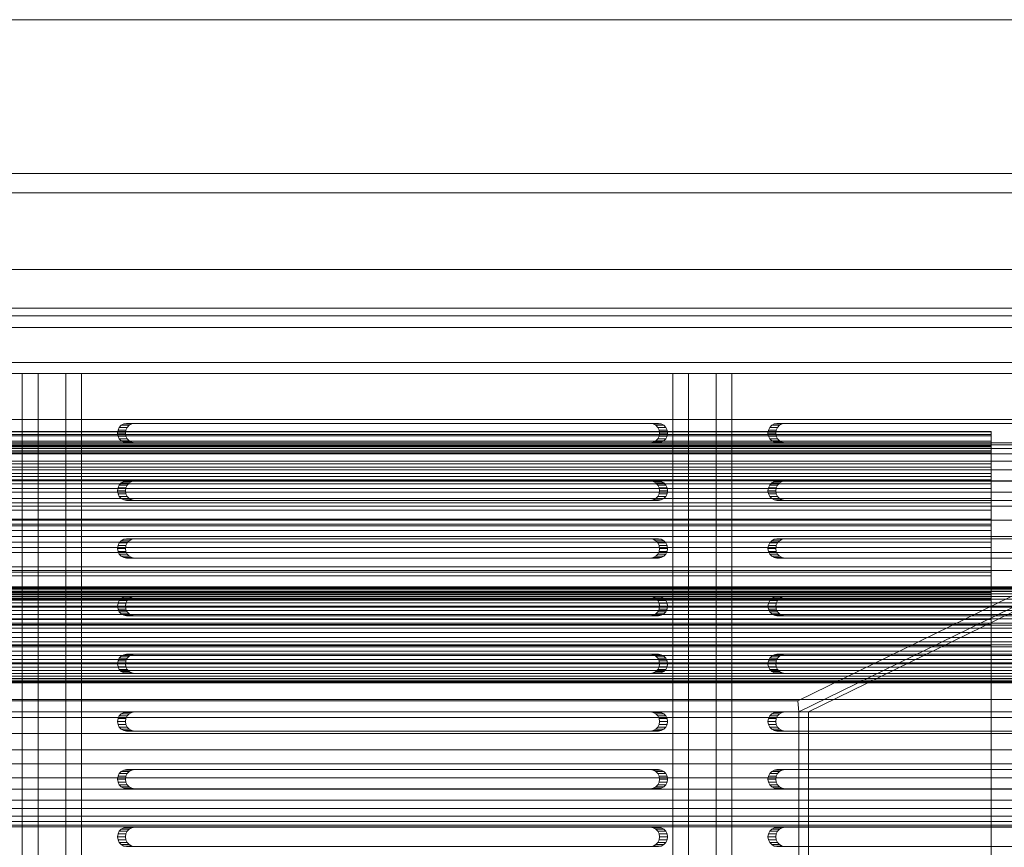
# Model space of a CAD drawing. Header units: millimetres. Extents: x -3490 to 61924, y -72580 to 6847.
# Tile 678 of 1056: x 27447 to 27704, y -17915 to -17700. Entities that reach past the tile are written whole.
import ezdxf

# ---------------------------------------------------------------- set-up
doc = ezdxf.new("R2010")
doc.units = ezdxf.units.MM
doc.layers.add('superior_bajante_movil', color=7, linetype='Continuous', lineweight=0)
doc.layers.add('superior_C09', color=7, linetype='Continuous', lineweight=0)

msp = doc.modelspace()

# ---------------------------------------------------------------- linework, layer by layer
at = {"layer": 'superior_bajante_movil'}
for p, q in [((26950.067, -17700), (28253.576, -17700)), ((28253.576, -17740), (26950.067, -17740)), ((28336.817, -17745), (26833.309, -17745)), ((26846.989, -17745), (28350.498, -17745)), ((27832.64, -17745), (27080.886, -17745)), ((27082.939, -17745), (27834.693, -17745)), ((28352.55, -17765), (26849.041, -17765)), ((26850.067, -17765), (28353.576, -17765)), ((26833.309, -17775), (28336.817, -17775)), ((28350.498, -17775), (26846.989, -17775)), ((26849.041, -17777), (28352.55, -17777)), ((26850.067, -17777), (28353.576, -17777)), ((26850.067, -17780), (28353.576, -17780)), ((27830.588, -17780), (27078.834, -17780)), ((27080.886, -17780), (27832.64, -17780)), ((27082.939, -17780), (27834.693, -17780)), ((27836.745, -17780), (27084.991, -17780)), ((27829.98, -17789.103), (27078.226, -17789.103)), ((27649.801, -17877.103), (27829.98, -17789.103)), ((27829.562, -17792), (27077.808, -17792)), ((27078.492, -17792), (27830.246, -17792)), ((27078.834, -17792), (27830.588, -17792)), ((27834.693, -17792), (27082.939, -17792)), ((27459.41, -17792), (27448.133, -17792)), ((27448.133, -17792), (27448.133, -18168)), ((27452.238, -17792), (27448.133, -17792)), ((27452.238, -18168), (27452.238, -17792)), ((27452.238, -17792), (27463.514, -17792)), ((27459.41, -18168), (27459.41, -17792)), ((27463.514, -17792), (27459.41, -17792)), ((27463.514, -17792), (27463.514, -18168)), ((27628.554, -17792), (27617.278, -17792)), ((27617.278, -17792), (27617.278, -18168)), ((27621.382, -17792), (27617.278, -17792)), ((27621.382, -18168), (27621.382, -17792)), ((27621.382, -17792), (27632.659, -17792)), ((27628.554, -18168), (27628.554, -17792)), ((27632.659, -17792), (27628.554, -17792)), ((27632.659, -17792), (27632.659, -18168)), ((27650.067, -17880), (27830.246, -17792)), ((27832.777, -17792), (27652.598, -17880)), ((27077.808, -17804), (27829.562, -17804)), ((27830.588, -17804), (27078.834, -17804)), ((27473.026, -17806.727), (27472.911, -17807.5)), ((27473.36, -17806.031), (27473.026, -17806.727)), ((27473.026, -17806.727), (27475.078, -17806.727)), ((27473.879, -17805.477), (27473.36, -17806.031)), ((27473.36, -17806.031), (27475.412, -17806.031)), ((27474.534, -17805.122), (27473.879, -17805.477)), ((27473.879, -17805.477), (27475.931, -17805.477)), ((27475.26, -17805), (27474.534, -17805.122)), ((27474.534, -17805.122), (27476.586, -17805.122)), ((27474.963, -17807.5), (27475.078, -17806.727)), ((27475.078, -17806.727), (27475.412, -17806.031)), ((27475.26, -17805), (27477.312, -17805)), ((27611.516, -17805), (27475.26, -17805)), ((27475.412, -17806.031), (27475.931, -17805.477)), ((27475.931, -17805.477), (27476.586, -17805.122)), ((27476.586, -17805.122), (27477.312, -17805)), ((27477.312, -17805), (27613.568, -17805)), ((27611.516, -17805), (27613.568, -17805)), ((27612.242, -17805.122), (27611.516, -17805)), ((27612.242, -17805.122), (27614.294, -17805.122)), ((27612.896, -17805.477), (27612.242, -17805.122)), ((27612.896, -17805.477), (27614.949, -17805.477)), ((27613.416, -17806.031), (27612.896, -17805.477)), ((27613.416, -17806.031), (27615.468, -17806.031)), ((27613.75, -17806.727), (27613.416, -17806.031)), ((27613.568, -17805), (27614.294, -17805.122)), ((27613.75, -17806.727), (27615.802, -17806.727)), ((27613.865, -17807.5), (27613.75, -17806.727)), ((27614.294, -17805.122), (27614.949, -17805.477)), ((27614.949, -17805.477), (27615.468, -17806.031)), ((27615.468, -17806.031), (27615.802, -17806.727)), ((27615.802, -17806.727), (27615.917, -17807.5)), ((27642.171, -17806.727), (27642.056, -17807.5)), ((27642.504, -17806.031), (27642.171, -17806.727)), ((27642.171, -17806.727), (27644.223, -17806.727)), ((27643.024, -17805.477), (27642.504, -17806.031)), ((27642.504, -17806.031), (27644.556, -17806.031)), ((27643.679, -17805.122), (27643.024, -17805.477)), ((27643.024, -17805.477), (27645.076, -17805.477)), ((27644.405, -17805), (27643.679, -17805.122)), ((27643.679, -17805.122), (27645.731, -17805.122)), ((27644.108, -17807.5), (27644.223, -17806.727)), ((27644.223, -17806.727), (27644.556, -17806.031)), ((27644.405, -17805), (27646.457, -17805)), ((27780.66, -17805), (27644.405, -17805)), ((27644.556, -17806.031), (27645.076, -17805.477)), ((27645.076, -17805.477), (27645.731, -17805.122)), ((27645.731, -17805.122), (27646.457, -17805)), ((27646.457, -17805), (27782.712, -17805)), ((27472.911, -17807.5), (27473.026, -17808.273)), ((27472.911, -17807.5), (27474.963, -17807.5)), ((27473.026, -17808.273), (27473.36, -17808.969)), ((27473.026, -17808.273), (27475.078, -17808.273)), ((27473.36, -17808.969), (27473.879, -17809.523)), ((27473.36, -17808.969), (27475.412, -17808.969)), ((27473.879, -17809.523), (27474.534, -17809.878)), ((27473.879, -17809.523), (27475.931, -17809.523)), ((27475.078, -17808.273), (27474.963, -17807.5)), ((27475.412, -17808.969), (27475.078, -17808.273)), ((27475.931, -17809.523), (27475.412, -17808.969)), ((27476.586, -17809.878), (27475.931, -17809.523)), ((27612.242, -17809.878), (27612.896, -17809.523)), ((27612.896, -17809.523), (27613.416, -17808.969)), ((27612.896, -17809.523), (27614.949, -17809.523)), ((27613.416, -17808.969), (27613.75, -17808.273)), ((27613.416, -17808.969), (27615.468, -17808.969)), ((27613.75, -17808.273), (27613.865, -17807.5)), ((27613.75, -17808.273), (27615.802, -17808.273)), ((27613.865, -17807.5), (27615.917, -17807.5)), ((27614.949, -17809.523), (27614.294, -17809.878)), ((27615.468, -17808.969), (27614.949, -17809.523)), ((27615.802, -17808.273), (27615.468, -17808.969)), ((27615.917, -17807.5), (27615.802, -17808.273)), ((27642.056, -17807.5), (27642.171, -17808.273)), ((27642.056, -17807.5), (27644.108, -17807.5)), ((27642.171, -17808.273), (27642.504, -17808.969)), ((27642.171, -17808.273), (27644.223, -17808.273)), ((27642.504, -17808.969), (27643.024, -17809.523)), ((27642.504, -17808.969), (27644.556, -17808.969)), ((27643.024, -17809.523), (27643.679, -17809.878)), ((27643.024, -17809.523), (27645.076, -17809.523)), ((27644.223, -17808.273), (27644.108, -17807.5)), ((27644.556, -17808.969), (27644.223, -17808.273)), ((27645.076, -17809.523), (27644.556, -17808.969)), ((27645.731, -17809.878), (27645.076, -17809.523)), ((27474.534, -17809.878), (27475.26, -17810)), ((27474.534, -17809.878), (27476.586, -17809.878)), ((27477.312, -17810), (27475.26, -17810)), ((27475.26, -17810), (27611.516, -17810)), ((27477.312, -17810), (27476.586, -17809.878)), ((27613.568, -17810), (27477.312, -17810)), ((27611.516, -17810), (27612.242, -17809.878)), ((27611.516, -17810), (27613.568, -17810)), ((27612.242, -17809.878), (27614.294, -17809.878)), ((27614.294, -17809.878), (27613.568, -17810)), ((27643.679, -17809.878), (27644.405, -17810)), ((27643.679, -17809.878), (27645.731, -17809.878)), ((27646.457, -17810), (27644.405, -17810)), ((27644.405, -17810), (27780.66, -17810)), ((27646.457, -17810), (27645.731, -17809.878)), ((27782.712, -17810), (27646.457, -17810)), ((27473.026, -17821.727), (27472.911, -17822.5)), ((27472.911, -17822.5), (27473.026, -17823.273)), ((27472.911, -17822.5), (27474.963, -17822.5)), ((27473.36, -17821.031), (27473.026, -17821.727)), ((27473.026, -17821.727), (27475.078, -17821.727)), ((27473.879, -17820.477), (27473.36, -17821.031)), ((27473.36, -17821.031), (27475.412, -17821.031)), ((27474.534, -17820.122), (27473.879, -17820.477)), ((27473.879, -17820.477), (27475.931, -17820.477)), ((27475.26, -17820), (27474.534, -17820.122)), ((27474.534, -17820.122), (27476.586, -17820.122)), ((27474.963, -17822.5), (27475.078, -17821.727)), ((27475.078, -17823.273), (27474.963, -17822.5)), ((27475.078, -17821.727), (27475.412, -17821.031)), ((27475.26, -17820), (27477.312, -17820)), ((27611.516, -17820), (27475.26, -17820)), ((27475.412, -17821.031), (27475.931, -17820.477)), ((27475.931, -17820.477), (27476.586, -17820.122)), ((27476.586, -17820.122), (27477.312, -17820)), ((27477.312, -17820), (27613.568, -17820)), ((27611.516, -17820), (27613.568, -17820)), ((27612.242, -17820.122), (27611.516, -17820)), ((27612.242, -17820.122), (27614.294, -17820.122)), ((27612.896, -17820.477), (27612.242, -17820.122)), ((27612.896, -17820.477), (27614.949, -17820.477)), ((27613.416, -17821.031), (27612.896, -17820.477)), ((27613.416, -17821.031), (27615.468, -17821.031)), ((27613.75, -17821.727), (27613.416, -17821.031)), ((27613.568, -17820), (27614.294, -17820.122)), ((27613.75, -17821.727), (27615.802, -17821.727)), ((27613.865, -17822.5), (27613.75, -17821.727)), ((27613.75, -17823.273), (27613.865, -17822.5)), ((27613.865, -17822.5), (27615.917, -17822.5)), ((27614.294, -17820.122), (27614.949, -17820.477)), ((27614.949, -17820.477), (27615.468, -17821.031)), ((27615.468, -17821.031), (27615.802, -17821.727)), ((27615.802, -17821.727), (27615.917, -17822.5)), ((27615.917, -17822.5), (27615.802, -17823.273)), ((27642.171, -17821.727), (27642.056, -17822.5)), ((27642.056, -17822.5), (27642.171, -17823.273)), ((27642.056, -17822.5), (27644.108, -17822.5)), ((27642.504, -17821.031), (27642.171, -17821.727)), ((27642.171, -17821.727), (27644.223, -17821.727)), ((27643.024, -17820.477), (27642.504, -17821.031)), ((27642.504, -17821.031), (27644.556, -17821.031)), ((27643.679, -17820.122), (27643.024, -17820.477)), ((27643.024, -17820.477), (27645.076, -17820.477)), ((27644.405, -17820), (27643.679, -17820.122)), ((27643.679, -17820.122), (27645.731, -17820.122)), ((27644.108, -17822.5), (27644.223, -17821.727)), ((27644.223, -17823.273), (27644.108, -17822.5)), ((27644.223, -17821.727), (27644.556, -17821.031)), ((27644.405, -17820), (27646.457, -17820)), ((27780.66, -17820), (27644.405, -17820)), ((27644.556, -17821.031), (27645.076, -17820.477)), ((27645.076, -17820.477), (27645.731, -17820.122)), ((27645.731, -17820.122), (27646.457, -17820)), ((27646.457, -17820), (27782.712, -17820)), ((27473.026, -17823.273), (27473.36, -17823.969)), ((27473.026, -17823.273), (27475.078, -17823.273)), ((27473.36, -17823.969), (27473.879, -17824.523)), ((27473.36, -17823.969), (27475.412, -17823.969)), ((27473.879, -17824.523), (27474.534, -17824.878)), ((27473.879, -17824.523), (27475.931, -17824.523)), ((27474.534, -17824.878), (27475.26, -17825)), ((27474.534, -17824.878), (27476.586, -17824.878)), ((27475.412, -17823.969), (27475.078, -17823.273)), ((27477.312, -17825), (27475.26, -17825)), ((27475.26, -17825), (27611.516, -17825)), ((27475.931, -17824.523), (27475.412, -17823.969)), ((27476.586, -17824.878), (27475.931, -17824.523)), ((27477.312, -17825), (27476.586, -17824.878)), ((27613.568, -17825), (27477.312, -17825)), ((27611.516, -17825), (27612.242, -17824.878)), ((27611.516, -17825), (27613.568, -17825)), ((27612.242, -17824.878), (27612.896, -17824.523)), ((27612.242, -17824.878), (27614.294, -17824.878)), ((27612.896, -17824.523), (27613.416, -17823.969)), ((27612.896, -17824.523), (27614.949, -17824.523)), ((27613.416, -17823.969), (27613.75, -17823.273)), ((27613.416, -17823.969), (27615.468, -17823.969)), ((27614.294, -17824.878), (27613.568, -17825)), ((27613.75, -17823.273), (27615.802, -17823.273)), ((27614.949, -17824.523), (27614.294, -17824.878)), ((27615.468, -17823.969), (27614.949, -17824.523)), ((27615.802, -17823.273), (27615.468, -17823.969)), ((27642.171, -17823.273), (27642.504, -17823.969)), ((27642.171, -17823.273), (27644.223, -17823.273)), ((27642.504, -17823.969), (27643.024, -17824.523)), ((27642.504, -17823.969), (27644.556, -17823.969)), ((27643.024, -17824.523), (27643.679, -17824.878)), ((27643.024, -17824.523), (27645.076, -17824.523)), ((27643.679, -17824.878), (27644.405, -17825)), ((27643.679, -17824.878), (27645.731, -17824.878)), ((27644.556, -17823.969), (27644.223, -17823.273)), ((27646.457, -17825), (27644.405, -17825)), ((27644.405, -17825), (27780.66, -17825)), ((27645.076, -17824.523), (27644.556, -17823.969)), ((27645.731, -17824.878), (27645.076, -17824.523)), ((27646.457, -17825), (27645.731, -17824.878)), ((27782.712, -17825), (27646.457, -17825)), ((27474.534, -17835.122), (27473.879, -17835.477)), ((27475.26, -17835), (27474.534, -17835.122)), ((27474.534, -17835.122), (27476.586, -17835.122)), ((27475.26, -17835), (27477.312, -17835)), ((27611.516, -17835), (27475.26, -17835)), ((27475.931, -17835.477), (27476.586, -17835.122)), ((27476.586, -17835.122), (27477.312, -17835)), ((27477.312, -17835), (27613.568, -17835)), ((27611.516, -17835), (27613.568, -17835)), ((27612.242, -17835.122), (27611.516, -17835)), ((27612.242, -17835.122), (27614.294, -17835.122)), ((27612.896, -17835.477), (27612.242, -17835.122)), ((27613.568, -17835), (27614.294, -17835.122)), ((27614.294, -17835.122), (27614.949, -17835.477)), ((27643.679, -17835.122), (27643.024, -17835.477)), ((27644.405, -17835), (27643.679, -17835.122)), ((27643.679, -17835.122), (27645.731, -17835.122)), ((27644.405, -17835), (27646.457, -17835)), ((27780.66, -17835), (27644.405, -17835)), ((27645.076, -17835.477), (27645.731, -17835.122)), ((27645.731, -17835.122), (27646.457, -17835)), ((27646.457, -17835), (27782.712, -17835)), ((27473.026, -17836.727), (27472.911, -17837.5)), ((27472.911, -17837.5), (27473.026, -17838.273)), ((27472.911, -17837.5), (27474.963, -17837.5)), ((27473.36, -17836.031), (27473.026, -17836.727)), ((27473.026, -17836.727), (27475.078, -17836.727)), ((27473.879, -17835.477), (27473.36, -17836.031)), ((27473.36, -17836.031), (27475.412, -17836.031)), ((27473.879, -17835.477), (27475.931, -17835.477)), ((27474.963, -17837.5), (27475.078, -17836.727)), ((27475.078, -17838.273), (27474.963, -17837.5)), ((27475.078, -17836.727), (27475.412, -17836.031)), ((27475.412, -17836.031), (27475.931, -17835.477)), ((27612.896, -17835.477), (27614.949, -17835.477)), ((27613.416, -17836.031), (27612.896, -17835.477)), ((27613.416, -17836.031), (27615.468, -17836.031)), ((27613.75, -17836.727), (27613.416, -17836.031)), ((27613.75, -17836.727), (27615.802, -17836.727)), ((27613.865, -17837.5), (27613.75, -17836.727)), ((27613.75, -17838.273), (27613.865, -17837.5)), ((27613.865, -17837.5), (27615.917, -17837.5)), ((27614.949, -17835.477), (27615.468, -17836.031)), ((27615.468, -17836.031), (27615.802, -17836.727)), ((27615.802, -17836.727), (27615.917, -17837.5)), ((27615.917, -17837.5), (27615.802, -17838.273)), ((27642.171, -17836.727), (27642.056, -17837.5)), ((27642.056, -17837.5), (27642.171, -17838.273)), ((27642.056, -17837.5), (27644.108, -17837.5)), ((27642.504, -17836.031), (27642.171, -17836.727)), ((27642.171, -17836.727), (27644.223, -17836.727)), ((27643.024, -17835.477), (27642.504, -17836.031)), ((27642.504, -17836.031), (27644.556, -17836.031)), ((27643.024, -17835.477), (27645.076, -17835.477)), ((27644.108, -17837.5), (27644.223, -17836.727)), ((27644.223, -17838.273), (27644.108, -17837.5)), ((27644.223, -17836.727), (27644.556, -17836.031)), ((27644.556, -17836.031), (27645.076, -17835.477)), ((27473.026, -17838.273), (27473.36, -17838.969)), ((27473.026, -17838.273), (27475.078, -17838.273)), ((27473.36, -17838.969), (27473.879, -17839.523)), ((27473.36, -17838.969), (27475.412, -17838.969)), ((27473.879, -17839.523), (27474.534, -17839.878)), ((27473.879, -17839.523), (27475.931, -17839.523)), ((27474.534, -17839.878), (27475.26, -17840)), ((27474.534, -17839.878), (27476.586, -17839.878)), ((27475.412, -17838.969), (27475.078, -17838.273)), ((27477.312, -17840), (27475.26, -17840)), ((27475.26, -17840), (27611.516, -17840)), ((27475.931, -17839.523), (27475.412, -17838.969)), ((27476.586, -17839.878), (27475.931, -17839.523)), ((27477.312, -17840), (27476.586, -17839.878)), ((27613.568, -17840), (27477.312, -17840)), ((27611.516, -17840), (27612.242, -17839.878)), ((27611.516, -17840), (27613.568, -17840)), ((27612.242, -17839.878), (27612.896, -17839.523)), ((27612.242, -17839.878), (27614.294, -17839.878)), ((27612.896, -17839.523), (27613.416, -17838.969)), ((27612.896, -17839.523), (27614.949, -17839.523)), ((27613.416, -17838.969), (27613.75, -17838.273)), ((27613.416, -17838.969), (27615.468, -17838.969)), ((27614.294, -17839.878), (27613.568, -17840)), ((27613.75, -17838.273), (27615.802, -17838.273)), ((27614.949, -17839.523), (27614.294, -17839.878)), ((27615.468, -17838.969), (27614.949, -17839.523)), ((27615.802, -17838.273), (27615.468, -17838.969)), ((27642.171, -17838.273), (27642.504, -17838.969)), ((27642.171, -17838.273), (27644.223, -17838.273)), ((27642.504, -17838.969), (27643.024, -17839.523)), ((27642.504, -17838.969), (27644.556, -17838.969)), ((27643.024, -17839.523), (27643.679, -17839.878)), ((27643.024, -17839.523), (27645.076, -17839.523)), ((27643.679, -17839.878), (27644.405, -17840)), ((27643.679, -17839.878), (27645.731, -17839.878)), ((27644.556, -17838.969), (27644.223, -17838.273)), ((27646.457, -17840), (27644.405, -17840)), ((27644.405, -17840), (27780.66, -17840)), ((27645.076, -17839.523), (27644.556, -17838.969)), ((27645.731, -17839.878), (27645.076, -17839.523)), ((27646.457, -17840), (27645.731, -17839.878)), ((27782.712, -17840), (27646.457, -17840)), ((27473.879, -17850.477), (27473.36, -17851.031)), ((27474.534, -17850.122), (27473.879, -17850.477)), ((27473.879, -17850.477), (27475.931, -17850.477)), ((27475.26, -17850), (27474.534, -17850.122)), ((27474.534, -17850.122), (27476.586, -17850.122)), ((27475.26, -17850), (27477.312, -17850)), ((27611.516, -17850), (27475.26, -17850)), ((27475.412, -17851.031), (27475.931, -17850.477)), ((27475.931, -17850.477), (27476.586, -17850.122)), ((27476.586, -17850.122), (27477.312, -17850)), ((27477.312, -17850), (27613.568, -17850)), ((27611.516, -17850), (27613.568, -17850)), ((27612.242, -17850.122), (27611.516, -17850)), ((27612.242, -17850.122), (27614.294, -17850.122)), ((27612.896, -17850.477), (27612.242, -17850.122)), ((27612.896, -17850.477), (27614.949, -17850.477)), ((27613.416, -17851.031), (27612.896, -17850.477)), ((27613.568, -17850), (27614.294, -17850.122)), ((27614.294, -17850.122), (27614.949, -17850.477)), ((27614.949, -17850.477), (27615.468, -17851.031)), ((27643.024, -17850.477), (27642.504, -17851.031)), ((27643.679, -17850.122), (27643.024, -17850.477)), ((27643.024, -17850.477), (27645.076, -17850.477)), ((27644.405, -17850), (27643.679, -17850.122)), ((27643.679, -17850.122), (27645.731, -17850.122)), ((27644.405, -17850), (27646.457, -17850)), ((27780.66, -17850), (27644.405, -17850)), ((27644.556, -17851.031), (27645.076, -17850.477)), ((27645.076, -17850.477), (27645.731, -17850.122)), ((27645.731, -17850.122), (27646.457, -17850)), ((27646.457, -17850), (27782.712, -17850)), ((27473.026, -17851.727), (27472.911, -17852.5)), ((27472.911, -17852.5), (27473.026, -17853.273)), ((27472.911, -17852.5), (27474.963, -17852.5)), ((27473.36, -17851.031), (27473.026, -17851.727)), ((27473.026, -17851.727), (27475.078, -17851.727)), ((27473.026, -17853.273), (27473.36, -17853.969)), ((27473.026, -17853.273), (27475.078, -17853.273)), ((27473.36, -17851.031), (27475.412, -17851.031)), ((27474.963, -17852.5), (27475.078, -17851.727)), ((27475.078, -17853.273), (27474.963, -17852.5)), ((27475.078, -17851.727), (27475.412, -17851.031)), ((27475.412, -17853.969), (27475.078, -17853.273)), ((27613.416, -17851.031), (27615.468, -17851.031)), ((27613.75, -17851.727), (27613.416, -17851.031)), ((27613.416, -17853.969), (27613.75, -17853.273)), ((27613.75, -17851.727), (27615.802, -17851.727)), ((27613.865, -17852.5), (27613.75, -17851.727)), ((27613.75, -17853.273), (27613.865, -17852.5)), ((27613.75, -17853.273), (27615.802, -17853.273)), ((27613.865, -17852.5), (27615.917, -17852.5)), ((27615.468, -17851.031), (27615.802, -17851.727)), ((27615.802, -17853.273), (27615.468, -17853.969)), ((27615.802, -17851.727), (27615.917, -17852.5)), ((27615.917, -17852.5), (27615.802, -17853.273)), ((27642.171, -17851.727), (27642.056, -17852.5)), ((27642.056, -17852.5), (27642.171, -17853.273)), ((27642.056, -17852.5), (27644.108, -17852.5)), ((27642.504, -17851.031), (27642.171, -17851.727)), ((27642.171, -17851.727), (27644.223, -17851.727)), ((27642.171, -17853.273), (27642.504, -17853.969)), ((27642.171, -17853.273), (27644.223, -17853.273)), ((27642.504, -17851.031), (27644.556, -17851.031)), ((27644.108, -17852.5), (27644.223, -17851.727)), ((27644.223, -17853.273), (27644.108, -17852.5)), ((27644.223, -17851.727), (27644.556, -17851.031)), ((27644.556, -17853.969), (27644.223, -17853.273)), ((27473.36, -17853.969), (27473.879, -17854.523)), ((27473.36, -17853.969), (27475.412, -17853.969)), ((27473.879, -17854.523), (27474.534, -17854.878)), ((27473.879, -17854.523), (27475.931, -17854.523)), ((27474.534, -17854.878), (27475.26, -17855)), ((27474.534, -17854.878), (27476.586, -17854.878)), ((27477.312, -17855), (27475.26, -17855)), ((27475.26, -17855), (27611.516, -17855)), ((27475.931, -17854.523), (27475.412, -17853.969)), ((27476.586, -17854.878), (27475.931, -17854.523)), ((27477.312, -17855), (27476.586, -17854.878)), ((27613.568, -17855), (27477.312, -17855)), ((27611.516, -17855), (27612.242, -17854.878)), ((27611.516, -17855), (27613.568, -17855)), ((27612.242, -17854.878), (27612.896, -17854.523)), ((27612.242, -17854.878), (27614.294, -17854.878)), ((27612.896, -17854.523), (27613.416, -17853.969)), ((27612.896, -17854.523), (27614.949, -17854.523)), ((27613.416, -17853.969), (27615.468, -17853.969)), ((27614.294, -17854.878), (27613.568, -17855)), ((27614.949, -17854.523), (27614.294, -17854.878)), ((27615.468, -17853.969), (27614.949, -17854.523)), ((27642.504, -17853.969), (27643.024, -17854.523)), ((27642.504, -17853.969), (27644.556, -17853.969)), ((27643.024, -17854.523), (27643.679, -17854.878)), ((27643.024, -17854.523), (27645.076, -17854.523)), ((27643.679, -17854.878), (27644.405, -17855)), ((27643.679, -17854.878), (27645.731, -17854.878)), ((27646.457, -17855), (27644.405, -17855)), ((27644.405, -17855), (27780.66, -17855)), ((27645.076, -17854.523), (27644.556, -17853.969)), ((27645.731, -17854.878), (27645.076, -17854.523)), ((27646.457, -17855), (27645.731, -17854.878)), ((27782.712, -17855), (27646.457, -17855)), ((27473.36, -17866.031), (27473.026, -17866.727)), ((27473.879, -17865.477), (27473.36, -17866.031)), ((27473.36, -17866.031), (27475.412, -17866.031)), ((27474.534, -17865.122), (27473.879, -17865.477)), ((27473.879, -17865.477), (27475.931, -17865.477)), ((27475.26, -17865), (27474.534, -17865.122)), ((27474.534, -17865.122), (27476.586, -17865.122)), ((27475.078, -17866.727), (27475.412, -17866.031)), ((27475.26, -17865), (27477.312, -17865)), ((27611.516, -17865), (27475.26, -17865)), ((27475.412, -17866.031), (27475.931, -17865.477)), ((27475.931, -17865.477), (27476.586, -17865.122)), ((27476.586, -17865.122), (27477.312, -17865)), ((27477.312, -17865), (27613.568, -17865)), ((27611.516, -17865), (27613.568, -17865)), ((27612.242, -17865.122), (27611.516, -17865)), ((27612.242, -17865.122), (27614.294, -17865.122)), ((27612.896, -17865.477), (27612.242, -17865.122)), ((27612.896, -17865.477), (27614.949, -17865.477)), ((27613.416, -17866.031), (27612.896, -17865.477)), ((27613.416, -17866.031), (27615.468, -17866.031)), ((27613.75, -17866.727), (27613.416, -17866.031)), ((27613.568, -17865), (27614.294, -17865.122)), ((27614.294, -17865.122), (27614.949, -17865.477)), ((27614.949, -17865.477), (27615.468, -17866.031)), ((27615.468, -17866.031), (27615.802, -17866.727)), ((27642.504, -17866.031), (27642.171, -17866.727)), ((27643.024, -17865.477), (27642.504, -17866.031)), ((27642.504, -17866.031), (27644.556, -17866.031)), ((27643.679, -17865.122), (27643.024, -17865.477)), ((27643.024, -17865.477), (27645.076, -17865.477)), ((27644.405, -17865), (27643.679, -17865.122)), ((27643.679, -17865.122), (27645.731, -17865.122)), ((27644.223, -17866.727), (27644.556, -17866.031)), ((27644.405, -17865), (27646.457, -17865)), ((27780.66, -17865), (27644.405, -17865)), ((27644.556, -17866.031), (27645.076, -17865.477)), ((27645.076, -17865.477), (27645.731, -17865.122)), ((27645.731, -17865.122), (27646.457, -17865)), ((27646.457, -17865), (27782.712, -17865)), ((27473.026, -17866.727), (27472.911, -17867.5)), ((27472.911, -17867.5), (27473.026, -17868.273)), ((27472.911, -17867.5), (27474.963, -17867.5)), ((27473.026, -17866.727), (27475.078, -17866.727)), ((27473.026, -17868.273), (27473.36, -17868.969)), ((27473.026, -17868.273), (27475.078, -17868.273)), ((27474.963, -17867.5), (27475.078, -17866.727)), ((27475.078, -17868.273), (27474.963, -17867.5)), ((27475.412, -17868.969), (27475.078, -17868.273)), ((27613.416, -17868.969), (27613.75, -17868.273)), ((27613.75, -17866.727), (27615.802, -17866.727)), ((27613.865, -17867.5), (27613.75, -17866.727)), ((27613.75, -17868.273), (27613.865, -17867.5)), ((27613.75, -17868.273), (27615.802, -17868.273)), ((27613.865, -17867.5), (27615.917, -17867.5)), ((27615.802, -17868.273), (27615.468, -17868.969)), ((27615.802, -17866.727), (27615.917, -17867.5)), ((27615.917, -17867.5), (27615.802, -17868.273)), ((27642.171, -17866.727), (27642.056, -17867.5)), ((27642.056, -17867.5), (27642.171, -17868.273)), ((27642.056, -17867.5), (27644.108, -17867.5)), ((27642.171, -17866.727), (27644.223, -17866.727)), ((27642.171, -17868.273), (27642.504, -17868.969)), ((27642.171, -17868.273), (27644.223, -17868.273)), ((27644.108, -17867.5), (27644.223, -17866.727)), ((27644.223, -17868.273), (27644.108, -17867.5)), ((27644.556, -17868.969), (27644.223, -17868.273)), ((27473.36, -17868.969), (27473.879, -17869.523)), ((27473.36, -17868.969), (27475.412, -17868.969)), ((27473.879, -17869.523), (27474.534, -17869.878)), ((27473.879, -17869.523), (27475.931, -17869.523)), ((27474.534, -17869.878), (27475.26, -17870)), ((27474.534, -17869.878), (27476.586, -17869.878)), ((27477.312, -17870), (27475.26, -17870)), ((27475.26, -17870), (27611.516, -17870)), ((27475.931, -17869.523), (27475.412, -17868.969)), ((27476.586, -17869.878), (27475.931, -17869.523)), ((27477.312, -17870), (27476.586, -17869.878)), ((27613.568, -17870), (27477.312, -17870)), ((27611.516, -17870), (27612.242, -17869.878)), ((27611.516, -17870), (27613.568, -17870)), ((27612.242, -17869.878), (27612.896, -17869.523)), ((27612.242, -17869.878), (27614.294, -17869.878)), ((27612.896, -17869.523), (27613.416, -17868.969)), ((27612.896, -17869.523), (27614.949, -17869.523)), ((27613.416, -17868.969), (27615.468, -17868.969)), ((27614.294, -17869.878), (27613.568, -17870)), ((27614.949, -17869.523), (27614.294, -17869.878)), ((27615.468, -17868.969), (27614.949, -17869.523)), ((27642.504, -17868.969), (27643.024, -17869.523)), ((27642.504, -17868.969), (27644.556, -17868.969)), ((27643.024, -17869.523), (27643.679, -17869.878)), ((27643.024, -17869.523), (27645.076, -17869.523)), ((27643.679, -17869.878), (27644.405, -17870)), ((27643.679, -17869.878), (27645.731, -17869.878)), ((27646.457, -17870), (27644.405, -17870)), ((27644.405, -17870), (27780.66, -17870)), ((27645.076, -17869.523), (27644.556, -17868.969)), ((27645.731, -17869.878), (27645.076, -17869.523)), ((27646.457, -17870), (27645.731, -17869.878)), ((27782.712, -17870), (27646.457, -17870)), ((27349.801, -17877.103), (27649.801, -17877.103)), ((27650.067, -17880), (27649.801, -17877.103)), ((27650.067, -17880), (27350.067, -17880)), ((27473.36, -17881.031), (27473.026, -17881.727)), ((27473.879, -17880.477), (27473.36, -17881.031)), ((27473.36, -17881.031), (27475.412, -17881.031)), ((27474.534, -17880.122), (27473.879, -17880.477)), ((27473.879, -17880.477), (27475.931, -17880.477)), ((27475.26, -17880), (27474.534, -17880.122)), ((27474.534, -17880.122), (27476.586, -17880.122)), ((27475.078, -17881.727), (27475.412, -17881.031)), ((27475.26, -17880), (27477.312, -17880)), ((27611.516, -17880), (27475.26, -17880)), ((27475.412, -17881.031), (27475.931, -17880.477)), ((27475.931, -17880.477), (27476.586, -17880.122)), ((27476.586, -17880.122), (27477.312, -17880)), ((27477.312, -17880), (27613.568, -17880)), ((27611.516, -17880), (27613.568, -17880)), ((27612.242, -17880.122), (27611.516, -17880)), ((27612.242, -17880.122), (27614.294, -17880.122)), ((27612.896, -17880.477), (27612.242, -17880.122)), ((27612.896, -17880.477), (27614.949, -17880.477)), ((27613.416, -17881.031), (27612.896, -17880.477)), ((27613.416, -17881.031), (27615.468, -17881.031)), ((27613.75, -17881.727), (27613.416, -17881.031)), ((27613.568, -17880), (27614.294, -17880.122)), ((27614.294, -17880.122), (27614.949, -17880.477)), ((27614.949, -17880.477), (27615.468, -17881.031)), ((27615.468, -17881.031), (27615.802, -17881.727)), ((27642.504, -17881.031), (27642.171, -17881.727)), ((27643.024, -17880.477), (27642.504, -17881.031)), ((27642.504, -17881.031), (27644.556, -17881.031)), ((27643.679, -17880.122), (27643.024, -17880.477)), ((27643.024, -17880.477), (27645.076, -17880.477)), ((27644.405, -17880), (27643.679, -17880.122)), ((27643.679, -17880.122), (27645.731, -17880.122)), ((27644.223, -17881.727), (27644.556, -17881.031)), ((27644.405, -17880), (27646.457, -17880)), ((27780.66, -17880), (27644.405, -17880)), ((27644.556, -17881.031), (27645.076, -17880.477)), ((27645.076, -17880.477), (27645.731, -17880.122)), ((27645.731, -17880.122), (27646.457, -17880)), ((27646.457, -17880), (27782.712, -17880)), ((27650.067, -18080), (27650.067, -17880)), ((27650.067, -17880), (27652.598, -17880)), ((27652.598, -17880), (27652.598, -18080)), ((27473.026, -17881.727), (27472.911, -17882.5)), ((27472.911, -17882.5), (27473.026, -17883.273)), ((27472.911, -17882.5), (27474.963, -17882.5)), ((27473.026, -17881.727), (27475.078, -17881.727)), ((27473.026, -17883.273), (27473.36, -17883.969)), ((27473.026, -17883.273), (27475.078, -17883.273)), ((27473.36, -17883.969), (27473.879, -17884.523)), ((27473.36, -17883.969), (27475.412, -17883.969)), ((27474.963, -17882.5), (27475.078, -17881.727)), ((27475.078, -17883.273), (27474.963, -17882.5)), ((27475.412, -17883.969), (27475.078, -17883.273)), ((27475.931, -17884.523), (27475.412, -17883.969)), ((27612.896, -17884.523), (27613.416, -17883.969)), ((27613.416, -17883.969), (27613.75, -17883.273)), ((27613.416, -17883.969), (27615.468, -17883.969)), ((27613.75, -17881.727), (27615.802, -17881.727)), ((27613.865, -17882.5), (27613.75, -17881.727)), ((27613.75, -17883.273), (27613.865, -17882.5)), ((27613.75, -17883.273), (27615.802, -17883.273)), ((27613.865, -17882.5), (27615.917, -17882.5)), ((27615.468, -17883.969), (27614.949, -17884.523)), ((27615.802, -17883.273), (27615.468, -17883.969)), ((27615.802, -17881.727), (27615.917, -17882.5)), ((27615.917, -17882.5), (27615.802, -17883.273)), ((27642.171, -17881.727), (27642.056, -17882.5)), ((27642.056, -17882.5), (27642.171, -17883.273)), ((27642.056, -17882.5), (27644.108, -17882.5)), ((27642.171, -17881.727), (27644.223, -17881.727)), ((27642.171, -17883.273), (27642.504, -17883.969)), ((27642.171, -17883.273), (27644.223, -17883.273)), ((27642.504, -17883.969), (27643.024, -17884.523)), ((27642.504, -17883.969), (27644.556, -17883.969)), ((27644.108, -17882.5), (27644.223, -17881.727)), ((27644.223, -17883.273), (27644.108, -17882.5)), ((27644.556, -17883.969), (27644.223, -17883.273)), ((27645.076, -17884.523), (27644.556, -17883.969)), ((27473.879, -17884.523), (27474.534, -17884.878)), ((27473.879, -17884.523), (27475.931, -17884.523)), ((27474.534, -17884.878), (27475.26, -17885)), ((27474.534, -17884.878), (27476.586, -17884.878)), ((27477.312, -17885), (27475.26, -17885)), ((27475.26, -17885), (27611.516, -17885)), ((27476.586, -17884.878), (27475.931, -17884.523)), ((27477.312, -17885), (27476.586, -17884.878)), ((27613.568, -17885), (27477.312, -17885)), ((27611.516, -17885), (27612.242, -17884.878)), ((27611.516, -17885), (27613.568, -17885)), ((27612.242, -17884.878), (27612.896, -17884.523)), ((27612.242, -17884.878), (27614.294, -17884.878)), ((27612.896, -17884.523), (27614.949, -17884.523)), ((27614.294, -17884.878), (27613.568, -17885)), ((27614.949, -17884.523), (27614.294, -17884.878)), ((27643.024, -17884.523), (27643.679, -17884.878)), ((27643.024, -17884.523), (27645.076, -17884.523)), ((27643.679, -17884.878), (27644.405, -17885)), ((27643.679, -17884.878), (27645.731, -17884.878)), ((27646.457, -17885), (27644.405, -17885)), ((27644.405, -17885), (27780.66, -17885)), ((27645.731, -17884.878), (27645.076, -17884.523)), ((27646.457, -17885), (27645.731, -17884.878)), ((27782.712, -17885), (27646.457, -17885)), ((27473.026, -17896.727), (27472.911, -17897.5)), ((27473.36, -17896.031), (27473.026, -17896.727)), ((27473.026, -17896.727), (27475.078, -17896.727)), ((27473.879, -17895.477), (27473.36, -17896.031)), ((27473.36, -17896.031), (27475.412, -17896.031)), ((27474.534, -17895.122), (27473.879, -17895.477)), ((27473.879, -17895.477), (27475.931, -17895.477)), ((27475.26, -17895), (27474.534, -17895.122)), ((27474.534, -17895.122), (27476.586, -17895.122)), ((27474.963, -17897.5), (27475.078, -17896.727)), ((27475.078, -17896.727), (27475.412, -17896.031)), ((27475.26, -17895), (27477.312, -17895)), ((27611.516, -17895), (27475.26, -17895)), ((27475.412, -17896.031), (27475.931, -17895.477)), ((27475.931, -17895.477), (27476.586, -17895.122)), ((27476.586, -17895.122), (27477.312, -17895)), ((27477.312, -17895), (27613.568, -17895)), ((27611.516, -17895), (27613.568, -17895)), ((27612.242, -17895.122), (27611.516, -17895)), ((27612.242, -17895.122), (27614.294, -17895.122)), ((27612.896, -17895.477), (27612.242, -17895.122)), ((27612.896, -17895.477), (27614.949, -17895.477)), ((27613.416, -17896.031), (27612.896, -17895.477)), ((27613.416, -17896.031), (27615.468, -17896.031)), ((27613.75, -17896.727), (27613.416, -17896.031)), ((27613.568, -17895), (27614.294, -17895.122)), ((27613.75, -17896.727), (27615.802, -17896.727)), ((27613.865, -17897.5), (27613.75, -17896.727)), ((27614.294, -17895.122), (27614.949, -17895.477)), ((27614.949, -17895.477), (27615.468, -17896.031)), ((27615.468, -17896.031), (27615.802, -17896.727)), ((27615.802, -17896.727), (27615.917, -17897.5)), ((27642.171, -17896.727), (27642.056, -17897.5)), ((27642.504, -17896.031), (27642.171, -17896.727)), ((27642.171, -17896.727), (27644.223, -17896.727)), ((27643.024, -17895.477), (27642.504, -17896.031)), ((27642.504, -17896.031), (27644.556, -17896.031)), ((27643.679, -17895.122), (27643.024, -17895.477)), ((27643.024, -17895.477), (27645.076, -17895.477)), ((27644.405, -17895), (27643.679, -17895.122)), ((27643.679, -17895.122), (27645.731, -17895.122)), ((27644.108, -17897.5), (27644.223, -17896.727)), ((27644.223, -17896.727), (27644.556, -17896.031)), ((27644.405, -17895), (27646.457, -17895)), ((27780.66, -17895), (27644.405, -17895)), ((27644.556, -17896.031), (27645.076, -17895.477)), ((27645.076, -17895.477), (27645.731, -17895.122)), ((27645.731, -17895.122), (27646.457, -17895)), ((27646.457, -17895), (27782.712, -17895)), ((27472.911, -17897.5), (27473.026, -17898.273)), ((27472.911, -17897.5), (27474.963, -17897.5)), ((27473.026, -17898.273), (27473.36, -17898.969)), ((27473.026, -17898.273), (27475.078, -17898.273)), ((27473.36, -17898.969), (27473.879, -17899.523)), ((27473.36, -17898.969), (27475.412, -17898.969)), ((27475.078, -17898.273), (27474.963, -17897.5)), ((27475.412, -17898.969), (27475.078, -17898.273)), ((27475.931, -17899.523), (27475.412, -17898.969)), ((27612.896, -17899.523), (27613.416, -17898.969)), ((27613.416, -17898.969), (27613.75, -17898.273)), ((27613.416, -17898.969), (27615.468, -17898.969)), ((27613.75, -17898.273), (27613.865, -17897.5)), ((27613.75, -17898.273), (27615.802, -17898.273)), ((27613.865, -17897.5), (27615.917, -17897.5)), ((27615.468, -17898.969), (27614.949, -17899.523)), ((27615.802, -17898.273), (27615.468, -17898.969)), ((27615.917, -17897.5), (27615.802, -17898.273)), ((27642.056, -17897.5), (27642.171, -17898.273)), ((27642.056, -17897.5), (27644.108, -17897.5)), ((27642.171, -17898.273), (27642.504, -17898.969)), ((27642.171, -17898.273), (27644.223, -17898.273)), ((27642.504, -17898.969), (27643.024, -17899.523)), ((27642.504, -17898.969), (27644.556, -17898.969)), ((27644.223, -17898.273), (27644.108, -17897.5)), ((27644.556, -17898.969), (27644.223, -17898.273)), ((27645.076, -17899.523), (27644.556, -17898.969)), ((27473.879, -17899.523), (27474.534, -17899.878)), ((27473.879, -17899.523), (27475.931, -17899.523)), ((27474.534, -17899.878), (27475.26, -17900)), ((27474.534, -17899.878), (27476.586, -17899.878)), ((27477.312, -17900), (27475.26, -17900)), ((27475.26, -17900), (27611.516, -17900)), ((27476.586, -17899.878), (27475.931, -17899.523)), ((27477.312, -17900), (27476.586, -17899.878)), ((27613.568, -17900), (27477.312, -17900)), ((27611.516, -17900), (27612.242, -17899.878)), ((27611.516, -17900), (27613.568, -17900)), ((27612.242, -17899.878), (27612.896, -17899.523)), ((27612.242, -17899.878), (27614.294, -17899.878)), ((27612.896, -17899.523), (27614.949, -17899.523)), ((27614.294, -17899.878), (27613.568, -17900)), ((27614.949, -17899.523), (27614.294, -17899.878)), ((27643.024, -17899.523), (27643.679, -17899.878)), ((27643.024, -17899.523), (27645.076, -17899.523)), ((27643.679, -17899.878), (27644.405, -17900)), ((27643.679, -17899.878), (27645.731, -17899.878)), ((27646.457, -17900), (27644.405, -17900)), ((27644.405, -17900), (27780.66, -17900)), ((27645.731, -17899.878), (27645.076, -17899.523)), ((27646.457, -17900), (27645.731, -17899.878)), ((27782.712, -17900), (27646.457, -17900)), ((27473.026, -17911.727), (27472.911, -17912.5)), ((27473.36, -17911.031), (27473.026, -17911.727)), ((27473.026, -17911.727), (27475.078, -17911.727)), ((27473.879, -17910.477), (27473.36, -17911.031)), ((27473.36, -17911.031), (27475.412, -17911.031)), ((27474.534, -17910.122), (27473.879, -17910.477)), ((27473.879, -17910.477), (27475.931, -17910.477)), ((27475.26, -17910), (27474.534, -17910.122)), ((27474.534, -17910.122), (27476.586, -17910.122)), ((27474.963, -17912.5), (27475.078, -17911.727)), ((27475.078, -17911.727), (27475.412, -17911.031)), ((27475.26, -17910), (27477.312, -17910)), ((27611.516, -17910), (27475.26, -17910)), ((27475.412, -17911.031), (27475.931, -17910.477)), ((27475.931, -17910.477), (27476.586, -17910.122)), ((27476.586, -17910.122), (27477.312, -17910)), ((27477.312, -17910), (27613.568, -17910)), ((27611.516, -17910), (27613.568, -17910)), ((27612.242, -17910.122), (27611.516, -17910)), ((27612.242, -17910.122), (27614.294, -17910.122)), ((27612.896, -17910.477), (27612.242, -17910.122)), ((27612.896, -17910.477), (27614.949, -17910.477)), ((27613.416, -17911.031), (27612.896, -17910.477)), ((27613.416, -17911.031), (27615.468, -17911.031)), ((27613.75, -17911.727), (27613.416, -17911.031)), ((27613.568, -17910), (27614.294, -17910.122)), ((27613.75, -17911.727), (27615.802, -17911.727)), ((27613.865, -17912.5), (27613.75, -17911.727)), ((27614.294, -17910.122), (27614.949, -17910.477)), ((27614.949, -17910.477), (27615.468, -17911.031)), ((27615.468, -17911.031), (27615.802, -17911.727)), ((27615.802, -17911.727), (27615.917, -17912.5)), ((27642.171, -17911.727), (27642.056, -17912.5)), ((27642.504, -17911.031), (27642.171, -17911.727)), ((27642.171, -17911.727), (27644.223, -17911.727)), ((27643.024, -17910.477), (27642.504, -17911.031)), ((27642.504, -17911.031), (27644.556, -17911.031)), ((27643.679, -17910.122), (27643.024, -17910.477)), ((27643.024, -17910.477), (27645.076, -17910.477)), ((27644.405, -17910), (27643.679, -17910.122)), ((27643.679, -17910.122), (27645.731, -17910.122)), ((27644.108, -17912.5), (27644.223, -17911.727)), ((27644.223, -17911.727), (27644.556, -17911.031)), ((27644.405, -17910), (27646.457, -17910)), ((27780.66, -17910), (27644.405, -17910)), ((27644.556, -17911.031), (27645.076, -17910.477)), ((27645.076, -17910.477), (27645.731, -17910.122)), ((27645.731, -17910.122), (27646.457, -17910)), ((27646.457, -17910), (27782.712, -17910)), ((27472.911, -17912.5), (27473.026, -17913.273)), ((27472.911, -17912.5), (27474.963, -17912.5)), ((27473.026, -17913.273), (27473.36, -17913.969)), ((27473.026, -17913.273), (27475.078, -17913.273)), ((27473.36, -17913.969), (27473.879, -17914.523)), ((27473.36, -17913.969), (27475.412, -17913.969)), ((27473.879, -17914.523), (27474.534, -17914.878)), ((27473.879, -17914.523), (27475.931, -17914.523)), ((27475.078, -17913.273), (27474.963, -17912.5)), ((27475.412, -17913.969), (27475.078, -17913.273)), ((27475.931, -17914.523), (27475.412, -17913.969)), ((27476.586, -17914.878), (27475.931, -17914.523)), ((27612.242, -17914.878), (27612.896, -17914.523)), ((27612.896, -17914.523), (27613.416, -17913.969)), ((27612.896, -17914.523), (27614.949, -17914.523)), ((27613.416, -17913.969), (27613.75, -17913.273)), ((27613.416, -17913.969), (27615.468, -17913.969)), ((27613.75, -17913.273), (27613.865, -17912.5)), ((27613.75, -17913.273), (27615.802, -17913.273)), ((27613.865, -17912.5), (27615.917, -17912.5)), ((27614.949, -17914.523), (27614.294, -17914.878)), ((27615.468, -17913.969), (27614.949, -17914.523)), ((27615.802, -17913.273), (27615.468, -17913.969)), ((27615.917, -17912.5), (27615.802, -17913.273)), ((27642.056, -17912.5), (27642.171, -17913.273)), ((27642.056, -17912.5), (27644.108, -17912.5)), ((27642.171, -17913.273), (27642.504, -17913.969)), ((27642.171, -17913.273), (27644.223, -17913.273)), ((27642.504, -17913.969), (27643.024, -17914.523)), ((27642.504, -17913.969), (27644.556, -17913.969)), ((27643.024, -17914.523), (27643.679, -17914.878)), ((27643.024, -17914.523), (27645.076, -17914.523)), ((27644.223, -17913.273), (27644.108, -17912.5)), ((27644.556, -17913.969), (27644.223, -17913.273)), ((27645.076, -17914.523), (27644.556, -17913.969)), ((27645.731, -17914.878), (27645.076, -17914.523)), ((27474.534, -17914.878), (27475.26, -17915)), ((27474.534, -17914.878), (27476.586, -17914.878)), ((27477.312, -17915), (27475.26, -17915)), ((27475.26, -17915), (27611.516, -17915)), ((27477.312, -17915), (27476.586, -17914.878)), ((27613.568, -17915), (27477.312, -17915)), ((27611.516, -17915), (27612.242, -17914.878)), ((27611.516, -17915), (27613.568, -17915)), ((27612.242, -17914.878), (27614.294, -17914.878)), ((27614.294, -17914.878), (27613.568, -17915)), ((27643.679, -17914.878), (27644.405, -17915)), ((27643.679, -17914.878), (27645.731, -17914.878)), ((27646.457, -17915), (27644.405, -17915)), ((27644.405, -17915), (27780.66, -17915)), ((27646.457, -17915), (27645.731, -17914.878)), ((27782.712, -17915), (27646.457, -17915))]:
    msp.add_line(p, q, dxfattribs=at)
at = {"layer": 'superior_C09'}
for p, q in [((27300.067, -17807.069), (27700.067, -17807.069)), ((27300.067, -17807.169), (27700.067, -17807.169)), ((27700.067, -17807.169), (27700.067, -17807.069)), ((27700.067, -17807.069), (27700.067, -17810.065)), ((27700.067, -17807.069), (27700.067, -17807.875)), ((27700.067, -17808.173), (27700.067, -17807.169)), ((27700.067, -17807.169), (27700.067, -17810.159)), ((27300.067, -17807.875), (27700.067, -17807.875)), ((27300.067, -17808.173), (27700.067, -17808.173)), ((27300.067, -17809.573), (27700.067, -17809.573)), ((27700.067, -17807.875), (27700.067, -17810.825)), ((27700.067, -17807.875), (27700.067, -17809.573)), ((27700.067, -17810.063), (27700.067, -17808.173)), ((27700.067, -17808.173), (27700.067, -17811.106)), ((27700.067, -17809.573), (27700.067, -17812.427)), ((27700.067, -17809.573), (27700.067, -17812.133)), ((27290.067, -17810.065), (27710.067, -17810.065)), ((27290.067, -17810.527), (27710.067, -17810.527)), ((27290.067, -17811.522), (27710.067, -17811.522)), ((27300.067, -17810.063), (27700.067, -17810.063)), ((27700.067, -17810.065), (27300.067, -17810.065)), ((27700.067, -17810.159), (27300.067, -17810.159)), ((27700.067, -17810.825), (27300.067, -17810.825)), ((27700.067, -17811.106), (27300.067, -17811.106)), ((27300.067, -17812.133), (27700.067, -17812.133)), ((27700.067, -17812.808), (27700.067, -17810.063)), ((27700.067, -17810.063), (27700.067, -17812.89)), ((27700.067, -17810.065), (27700.067, -17810.159)), ((27700.067, -17810.825), (27700.067, -17810.065)), ((27700.067, -17810.159), (27700.067, -17811.106)), ((27700.067, -17812.427), (27700.067, -17810.825)), ((27700.067, -17811.106), (27700.067, -17812.89)), ((27700.067, -17812.133), (27700.067, -17814.843)), ((27700.067, -17812.133), (27700.067, -17815.513)), ((27290.067, -17812.89), (27710.067, -17812.89)), ((27290.067, -17814.843), (27710.067, -17814.843)), ((27700.067, -17812.427), (27300.067, -17812.427)), ((27300.067, -17812.808), (27700.067, -17812.808)), ((27700.067, -17812.89), (27300.067, -17812.89)), ((27700.067, -17814.843), (27300.067, -17814.843)), ((27700.067, -17814.843), (27700.067, -17812.427)), ((27700.067, -17816.361), (27700.067, -17812.808)), ((27700.067, -17812.808), (27700.067, -17815.479)), ((27700.067, -17812.89), (27700.067, -17815.479)), ((27700.067, -17818.031), (27700.067, -17814.843)), ((27290.067, -17817.063), (27710.067, -17817.063)), ((27700.067, -17815.479), (27300.067, -17815.479)), ((27300.067, -17815.513), (27700.067, -17815.513)), ((27300.067, -17816.361), (27700.067, -17816.361)), ((27700.067, -17815.479), (27700.067, -17818.831)), ((27700.067, -17815.513), (27700.067, -17818.031)), ((27700.067, -17815.513), (27700.067, -17819.653)), ((27700.067, -17820.66), (27700.067, -17816.361)), ((27700.067, -17816.361), (27700.067, -17818.831)), ((27290.067, -17819.898), (27710.067, -17819.898)), ((27700.067, -17818.031), (27300.067, -17818.031)), ((27700.067, -17818.831), (27300.067, -17818.831)), ((27300.067, -17819.653), (27700.067, -17819.653)), ((27700.067, -17821.937), (27700.067, -17818.031)), ((27700.067, -17818.831), (27700.067, -17822.887)), ((27700.067, -17819.653), (27700.067, -17821.937)), ((27700.067, -17819.653), (27700.067, -17824.485)), ((27300.067, -17820.66), (27700.067, -17820.66)), ((27700.067, -17821.937), (27300.067, -17821.937)), ((27700.067, -17825.632), (27700.067, -17820.66)), ((27700.067, -17820.66), (27700.067, -17822.887)), ((27700.067, -17826.495), (27700.067, -17821.937)), ((27290.067, -17822.887), (27710.067, -17822.887)), ((27700.067, -17822.887), (27300.067, -17822.887)), ((27300.067, -17824.485), (27700.067, -17824.485)), ((27700.067, -17822.887), (27700.067, -17827.577)), ((27700.067, -17824.485), (27700.067, -17826.495)), ((27700.067, -17824.485), (27700.067, -17829.923)), ((27290.067, -17826.495), (27710.067, -17826.495)), ((27300.067, -17825.632), (27700.067, -17825.632)), ((27700.067, -17826.495), (27300.067, -17826.495)), ((27700.067, -17827.577), (27300.067, -17827.577)), ((27700.067, -17831.192), (27700.067, -17825.632)), ((27700.067, -17825.632), (27700.067, -17827.577)), ((27700.067, -17831.626), (27700.067, -17826.495)), ((27700.067, -17827.577), (27700.067, -17832.823)), ((27290.067, -17830.136), (27710.067, -17830.136)), ((27300.067, -17829.923), (27700.067, -17829.923)), ((27700.067, -17829.923), (27700.067, -17831.626)), ((27700.067, -17829.923), (27700.067, -17835.877)), ((27300.067, -17831.192), (27700.067, -17831.192)), ((27700.067, -17831.626), (27300.067, -17831.626)), ((27700.067, -17837.246), (27700.067, -17831.192)), ((27700.067, -17831.192), (27700.067, -17832.823)), ((27700.067, -17837.242), (27700.067, -17831.626)), ((27290.067, -17834.379), (27710.067, -17834.379)), ((27700.067, -17832.823), (27300.067, -17832.823)), ((27700.067, -17832.823), (27700.067, -17838.534)), ((27300.067, -17835.877), (27700.067, -17835.877)), ((27700.067, -17837.242), (27300.067, -17837.242)), ((27300.067, -17837.246), (27700.067, -17837.246)), ((27700.067, -17835.877), (27700.067, -17837.242)), ((27700.067, -17835.877), (27700.067, -17842.243)), ((27700.067, -17843.248), (27700.067, -17837.242)), ((27700.067, -17843.688), (27700.067, -17837.246)), ((27700.067, -17837.246), (27700.067, -17838.534)), ((27290.067, -17838.534), (27710.067, -17838.534)), ((27700.067, -17838.534), (27300.067, -17838.534)), ((27700.067, -17838.534), (27700.067, -17844.611)), ((27300.067, -17842.243), (27700.067, -17842.243)), ((27700.067, -17842.243), (27700.067, -17843.248)), ((27700.067, -17842.243), (27700.067, -17848.913)), ((27290.067, -17843.248), (27710.067, -17843.248)), ((27700.067, -17843.248), (27300.067, -17843.248)), ((27300.067, -17843.688), (27700.067, -17843.688)), ((27700.067, -17844.611), (27300.067, -17844.611)), ((27700.067, -17849.54), (27700.067, -17843.248)), ((27700.067, -17850.41), (27700.067, -17843.688)), ((27700.067, -17843.688), (27700.067, -17844.611)), ((27700.067, -17844.611), (27700.067, -17850.953)), ((27195.067, -17847.516), (27805.067, -17847.516)), ((27195.067, -17847.632), (27805.067, -17847.632)), ((27195.067, -17847.881), (27805.067, -17847.881)), ((27290.067, -17847.756), (27710.067, -17847.756)), ((27195.067, -17848.222), (27805.067, -17848.222)), ((27195.067, -17848.711), (27805.067, -17848.711)), ((27195.067, -17849.266), (27805.067, -17849.266)), ((27195.067, -17849.975), (27805.067, -17849.975)), ((27195.067, -17850.722), (27805.067, -17850.722)), ((27300.067, -17848.913), (27700.067, -17848.913)), ((27700.067, -17849.54), (27300.067, -17849.54)), ((27300.067, -17850.41), (27700.067, -17850.41)), ((27700.067, -17848.913), (27700.067, -17849.54)), ((27700.067, -17848.913), (27700.067, -17855.772)), ((27700.067, -17856.012), (27700.067, -17849.54)), ((27700.067, -17857.295), (27700.067, -17850.41)), ((27700.067, -17850.41), (27700.067, -17850.953)), ((27195.067, -17851.624), (27805.067, -17851.624)), ((27195.067, -17852.534), (27805.067, -17852.534)), ((27290.067, -17852.761), (27710.067, -17852.761)), ((27700.067, -17850.953), (27300.067, -17850.953)), ((27700.067, -17850.953), (27700.067, -17857.449)), ((27195.067, -17853.595), (27805.067, -17853.595)), ((27195.067, -17854.633), (27805.067, -17854.633)), ((27195.067, -17855.812), (27805.067, -17855.812)), ((27300.067, -17855.772), (27700.067, -17855.772)), ((27700.067, -17855.772), (27700.067, -17856.012)), ((27700.067, -17855.772), (27700.067, -17862.705)), ((27195.067, -17856.939), (27805.067, -17856.939)), ((27195.067, -17858.19), (27805.067, -17858.19)), ((27290.067, -17857.449), (27710.067, -17857.449)), ((27700.067, -17856.012), (27300.067, -17856.012)), ((27700.067, -17857.295), (27300.067, -17857.295)), ((27300.067, -17857.449), (27700.067, -17857.449)), ((27700.067, -17862.551), (27700.067, -17856.012)), ((27700.067, -20597.295), (27700.067, -17857.295)), ((27700.067, -17857.449), (27700.067, -17857.295)), ((27700.067, -17857.449), (27700.067, -20597.449)), ((27195.067, -17859.362), (27805.067, -17859.362)), ((27195.067, -17860.638), (27805.067, -17860.638)), ((27195.067, -17861.81), (27805.067, -17861.81)), ((27195.067, -17863.061), (27805.067, -17863.061)), ((27290.067, -17862.551), (27710.067, -17862.551)), ((27700.067, -17862.551), (27300.067, -17862.551)), ((27300.067, -17862.705), (27700.067, -17862.705)), ((27700.067, -20602.551), (27700.067, -17862.551)), ((27700.067, -17862.705), (27700.067, -17862.551)), ((27700.067, -17862.705), (27700.067, -20602.705)), ((27195.067, -17864.188), (27805.067, -17864.188)), ((27195.067, -17865.367), (27805.067, -17865.367)), ((27195.067, -17866.405), (27805.067, -17866.405)), ((27195.067, -17867.466), (27805.067, -17867.466)), ((27195.067, -17868.376), (27805.067, -17868.376)), ((27290.067, -17867.239), (27710.067, -17867.239)), ((27195.067, -17869.278), (27805.067, -17869.278)), ((27195.067, -17870.025), (27805.067, -17870.025)), ((27195.067, -17870.734), (27805.067, -17870.734)), ((27195.067, -17871.289), (27805.067, -17871.289)), ((27195.067, -17871.778), (27805.067, -17871.778)), ((27195.067, -17872.119), (27805.067, -17872.119)), ((27195.067, -17872.368), (27805.067, -17872.368)), ((27805.067, -17872.484), (27195.067, -17872.484)), ((27290.067, -17872.244), (27710.067, -17872.244)), ((27290.067, -17876.752), (27710.067, -17876.752)), ((27290.067, -17881.466), (27710.067, -17881.466)), ((27290.067, -17885.621), (27710.067, -17885.621)), ((27290.067, -17889.864), (27710.067, -17889.864)), ((27290.067, -17893.505), (27710.067, -17893.505)), ((27290.067, -17897.113), (27710.067, -17897.113)), ((27290.067, -17900.102), (27710.067, -17900.102)), ((27290.067, -17902.937), (27710.067, -17902.937)), ((27290.067, -17905.157), (27710.067, -17905.157)), ((27290.067, -17907.11), (27710.067, -17907.11)), ((27290.067, -17908.478), (27710.067, -17908.478)), ((27290.067, -17909.473), (27710.067, -17909.473)), ((27710.067, -17909.935), (27290.067, -17909.935))]:
    msp.add_line(p, q, dxfattribs=at)

doc.saveas('drawing.dxf')
